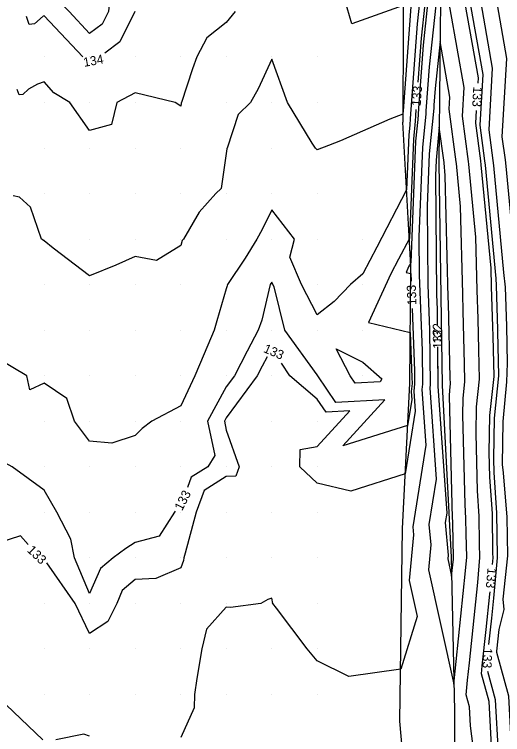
# Model space of a CAD drawing. Extents: x 2354170 to 2357230, y 866100 to 868290.
# Drawn here: x 2355193.4 to 2355300.7, y 866791.2 to 866949.4 of the extents above; entities that cross this region are included whole.
import ezdxf

# ---------------------------------------------------------------- set-up
doc = ezdxf.new("R2010")
doc.units = 0
for name, color, linetype in [('Default', 7, 'Continuous'), ('DTM Contours Minor', 7, 'Continuous'), ('DTM Contours Minor Text', 7, 'Continuous'), ('Exist DTM QL2 LIDAR Elevation Point', 7, 'Continuous'), ('PH Exist DTM Breakline', 7, 'Continuous')]:
    doc.layers.add(name, color=color, linetype=linetype)

msp = doc.modelspace()

# ---------------------------------------------------------------- linework, layer by layer
at = {"layer": 'Default'}
for points in [[(2355295.31, 866934.26), (2355295.38, 866935.46), (2355291.63, 866956.7), (2355290.89, 866962.18), (2355291.18, 866966.07), (2355287.16, 866981.36), (2355287.15, 866981.55), (2355290.46, 866992.94), (2355290.01, 866995.32), (2355289.72, 866997.2), (2355291.02, 867020.43), (2355291.52, 867022.79), (2355291.26, 867025.61), (2355291.43, 867028.69), (2355291.19, 867032.7)], [(2355286.12, 866989.39), (2355286.83, 866981.46), (2355286.79, 866981.05), (2355285.02, 866959.27), (2355283.24, 866942.58), (2355282.22, 866928.79), (2355282.12, 866927.35), (2355282.06, 866926.29), (2355281.6, 866921.52), (2355280.51, 866894.77), (2355280.24, 866894.26), (2355280.05, 866893.9), (2355279.49, 866892.68), (2355280.53, 866892.43), (2355280.59, 866890.74)], [(2355241.61, 866983.68), (2355240.18, 866980.01), (2355240.15, 866979.83), (2355239.97, 866979.4), (2355237.74, 866972.24), (2355236.65, 866970.01), (2355234.8, 866965.18), (2355229.97, 866960.95), (2355228.91, 866961.08), (2355225.96, 866960.01), (2355222.04, 866957.95), (2355219.97, 866957.96), (2355214.6, 866955.39), (2355214.11, 866950.01), (2355212.75, 866947.23), (2355209.97, 866945.18), (2355205.45, 866950.01), (2355199.97, 866955.73), (2355199.14, 866954.99), (2355197.81, 866954.88), (2355197.08, 866956.9)], [(2355286.88, 866959.61), (2355284.56, 866937.85), (2355283.91, 866929.11), (2355283.85, 866928.2), (2355283.81, 866927.52), (2355283.1, 866920.13), (2355282.3, 866900.53), (2355282.38, 866892.07), (2355283, 866875.58), (2355283.07, 866868.14), (2355282.95, 866867), (2355283.81, 866854.77), (2355280.95, 866836.8), (2355281.11, 866835.09), (2355280.15, 866825.01), (2355281.91, 866817.16), (2355278.31, 866805.53), (2355266.94, 866803.92), (2355259.97, 866807.41), (2355257.77, 866810.01), (2355251.01, 866818.98), (2355250.25, 866820.01), (2355249.97, 866821.15), (2355249.15, 866820.83), (2355247.57, 866820.01), (2355240.91, 866819.08), (2355239.97, 866819.2), (2355235.68, 866814.31), (2355234.59, 866810.01), (2355233.49, 866803.53), (2355232.99, 866800.01), (2355232.95, 866797.04), (2355229.97, 866790.57)], [(2355296.73, 866769.3), (2355293.64, 866793.08), (2355293.4, 866797.27), (2355292.68, 866799.89), (2355293.01, 866803.11), (2355293.43, 866806.93), (2355295.23, 866824.58), (2355295.71, 866830.08), (2355295.64, 866833.14), (2355295.55, 866839.17), (2355295.17, 866844.72), (2355294.87, 866857.29), (2355294.98, 866863.15), (2355295.62, 866869.27), (2355295.47, 866875.66), (2355295.31, 866882.48), (2355295.1, 866888.79), (2355294.82, 866900.42), (2355293.3, 866916.46), (2355293.23, 866917.07), (2355291.89, 866927.03), (2355292.25, 866933.34), (2355287.67, 866959.3)], [(2355283.16, 866958.92), (2355281.92, 866947.32), (2355280.53, 866928.47), (2355280.38, 866926.51), (2355280.31, 866925.05), (2355280.11, 866922.9), (2355279.61, 866910.83), (2355273.1, 866898.26), (2355269.97, 866892.36), (2355267.27, 866890.01), (2355263.68, 866886.31), (2355259.97, 866883.36), (2355256.54, 866890.01), (2355253.97, 866896.01), (2355255, 866900.01), (2355249.97, 866906.47), (2355247.85, 866902.13), (2355246.68, 866900.01), (2355244.12, 866895.86), (2355240.27, 866890.01), (2355240.21, 866889.77), (2355239.97, 866889.08), (2355237.91, 866882.07), (2355237.35, 866880.01), (2355235.13, 866874.85), (2355233.08, 866870.01), (2355229.97, 866863.43), (2355223.65, 866860.01), (2355221.54, 866858.44), (2355219.97, 866856.85), (2355214.82, 866855.16), (2355209.97, 866855.64), (2355206.64, 866860.01), (2355204.96, 866865), (2355199.97, 866868.34), (2355196.86, 866866.9), (2355196.16, 866870.01), (2355189.97, 866873.65)], [(2355302.91, 866784.32), (2355302.04, 866799.63), (2355299.41, 866809.23), (2355299.44, 866809.48), (2355299.97, 866814.27), (2355301.03, 866818.66), (2355300.86, 866820.94), (2355301.88, 866830.43), (2355301.88, 866830.45), (2355301.71, 866838.97), (2355300.93, 866848.65), (2355300.66, 866850.54), (2355300.83, 866859.99), (2355301.63, 866868.66), (2355301.78, 866872.77), (2355301.61, 866880.91), (2355301.35, 866889.42), (2355300.98, 866892.65), (2355298.75, 866916.18), (2355298.62, 866917.29), (2355297.72, 866923.99), (2355298.5, 866937.58), (2355295.59, 866954.09)], [(2355280.6, 866952.05), (2355278.84, 866928.15), (2355278.79, 866927.45), (2355275.95, 866926.37), (2355265.08, 866921.56), (2355262.46, 866920.54), (2355259.97, 866919.63), (2355259.6, 866920.01), (2355258.88, 866921.1), (2355253.47, 866930.01), (2355249.97, 866939.56), (2355246.97, 866933.02), (2355245.28, 866930.01), (2355242.6, 866927.39), (2355240.18, 866920.01), (2355240.14, 866919.85), (2355239.97, 866918.8), (2355238.85, 866911.13), (2355237.66, 866910.01), (2355234.04, 866905.94), (2355230.58, 866900.01), (2355230.3, 866899.68), (2355229.97, 866898.64), (2355224.68, 866895.3), (2355219.97, 866896.21), (2355215.72, 866894.27), (2355209.97, 866891.92), (2355201.99, 866897.99), (2355199.97, 866899.61), (2355199.36, 866900.01), (2355197, 866907.03), (2355194.56, 866909.19), (2355193.14, 866909.5)], [(2355278.87, 866951.29), (2355267.58, 866947.29), (2355266.03, 866952.61)], [(2355307.55, 866779.94), (2355306.36, 866800.81), (2355304.52, 866807.56), (2355305.73, 866812.62), (2355304.83, 866825.1), (2355305.48, 866831.24), (2355305.48, 866831.28), (2355305.37, 866836.79), (2355304.87, 866843.04), (2355303.49, 866852.73), (2355303.61, 866859.93), (2355304.22, 866866.54), (2355304.6, 866877.1), (2355304.49, 866882.49), (2355304.32, 866888.14), (2355303.15, 866898.34), (2355301.47, 866916.04), (2355301.32, 866917.4), (2355300.64, 866922.47), (2355301.63, 866939.71), (2355299.55, 866951.49)], [(2355241.93, 866950.01), (2355239.97, 866947.59), (2355235.73, 866944.25), (2355233.51, 866940.01), (2355232.6, 866937.39), (2355230.16, 866930.01), (2355230.11, 866929.87), (2355229.97, 866929.24), (2355228.78, 866930.01), (2355219.97, 866932.16), (2355215.93, 866930.01), (2355214.79, 866925.19), (2355209.97, 866923.84), (2355205.64, 866930.01), (2355202.09, 866932.13), (2355199.97, 866934.55), (2355198.48, 866934.05), (2355196.56, 866932.94), (2355195.27, 866931.79), (2355194.51, 866931.73), (2355194.08, 866932.9)], [(2355292.42, 866868.73), (2355292.33, 866872.62), (2355292.05, 866884.21), (2355291.93, 866887.99), (2355291.47, 866907.2), (2355290.57, 866916.6), (2355290.53, 866916.95), (2355288.97, 866928.55), (2355289.13, 866931.21), (2355286.97, 866943.4), (2355285.88, 866933.12), (2355285.61, 866929.43), (2355285.58, 866929.04), (2355285.56, 866928.76), (2355284.6, 866918.75), (2355284.13, 866907.27), (2355284.29, 866889.97), (2355284.66, 866880.06), (2355284.78, 866868.04), (2355284.71, 866867.35), (2355286.12, 866847.3), (2355284.52, 866837.3), (2355284.92, 866832.84), (2355284.4, 866827.39), (2355290.02, 866802.25), (2355292.56, 866827.16), (2355292.82, 866830.13), (2355292.7, 866835.26), (2355292.65, 866838.62), (2355292.44, 866841.71), (2355291.97, 866861.43), (2355292.03, 866865), (2355292.42, 866868.73)], [(2355298.48, 866828.54), (2355298.61, 866830.03), (2355298.59, 866831.01), (2355298.45, 866839.72), (2355297.91, 866847.73), (2355297.78, 866853.15), (2355297.93, 866861.3), (2355298.82, 866869.81), (2355298.61, 866878.69), (2355298.56, 866880.76), (2355298.27, 866889.58), (2355298.18, 866893.64), (2355296.02, 866916.32), (2355295.93, 866917.18), (2355294.81, 866925.51), (2355294.96, 866928.27)], [(2355289.22, 866868.19), (2355289.19, 866869.58), (2355288.8, 866885.93), (2355288.76, 866887.2), (2355288.11, 866913.98), (2355287.85, 866916.74), (2355287.84, 866916.84), (2355286.79, 866924.6), (2355286.1, 866917.37), (2355285.96, 866914), (2355286.2, 866887.86), (2355286.33, 866884.55), (2355286.36, 866881.15)], [(2355280.82, 866884.74), (2355281.34, 866871.09), (2355281.36, 866868.24), (2355281.2, 866866.65), (2355281.51, 866862.24), (2355279.32, 866848.45), (2355267.36, 866844.68), (2355259.97, 866846.41), (2355256.12, 866850.01), (2355256.22, 866853.77), (2355259.97, 866854.43), (2355267.11, 866862.28), (2355261.94, 866861.97), (2355259.97, 866864.89), (2355253.94, 866870.01), (2355252.11, 866872.78)], [(2355268.31, 866868.35), (2355267.2, 866870.01), (2355264.1, 866875.89), (2355269.97, 866872.98), (2355274.19, 866869.31), (2355273.8, 866868.68), (2355268.31, 866868.35)], [(2355248.96, 866874.14), (2355247.87, 866872.11), (2355246.8, 866870.01), (2355239.97, 866860.76), (2355239.57, 866860.01), (2355239.97, 866858.08), (2355242.81, 866850.01), (2355242.06, 866847.92), (2355239.97, 866847.85), (2355235.16, 866844.82), (2355233.38, 866840.01), (2355230.98, 866831.01), (2355230.68, 866830.01), (2355230.59, 866829.39), (2355229.97, 866827.79), (2355224.5, 866825.48), (2355219.97, 866825.23), (2355217.14, 866822.84), (2355215.92, 866820.01), (2355213.95, 866816.03), (2355209.97, 866813.42), (2355206.8, 866820.01), (2355200.6, 866828.94)], [(2355286.42, 866875.15), (2355286.49, 866867.94), (2355286.46, 866867.69), (2355288.42, 866839.84), (2355288.09, 866837.8), (2355288.73, 866830.59), (2355288.66, 866829.77), (2355289.5, 866825.98), (2355289.89, 866829.74), (2355289.93, 866830.19), (2355289.76, 866837.39), (2355289.75, 866838.07), (2355289.71, 866838.7), (2355289.06, 866865.58), (2355289.08, 866866.86), (2355289.22, 866868.19)], [(2355196.43, 866832.96), (2355194.81, 866834.84), (2355189.97, 866833.3)], [(2355295.87, 866724), (2355295.88, 866724.1), (2355296.12, 866730.01), (2355295.5, 866735.53), (2355296.29, 866740.01), (2355297.47, 866747.5), (2355297.42, 866750.01), (2355296.47, 866756.5), (2355297.37, 866760.4), (2355297.27, 866761.75), (2355300.58, 866770.98), (2355298.28, 866788.7), (2355297.72, 866798.45), (2355296.05, 866804.56), (2355296.22, 866806.3), (2355297.12, 866814.29), (2355297.9, 866822.01), (2355297.95, 866822.56)], [(2355199.68, 866790.01), (2355189.97, 866799.28)], [(2355209.97, 866790.84), (2355208.69, 866791.29), (2355202.52, 866790.01)]]:
    msp.add_lwpolyline(points, dxfattribs=at)
at = {"layer": 'DTM Contours Minor'}
for points in [[(2355291.63, 867015.23), (2355291.86, 867019.44), (2355292.51, 867022.46), (2355292.17, 867026.07), (2355292.33, 867028.82), (2355291.03, 867051.06), (2355290.81, 867054.33), (2355290.79, 867057.48), (2355290.69, 867058.44), (2355287.61, 867074.48), (2355287.39, 867058.08), (2355287.42, 867054.19), (2355286.17, 867030.36), (2355286.18, 867029.71), (2355286.13, 867026.46), (2355285.8, 867019), (2355285.47, 866996.24), (2355285.3, 866992.65), (2355286.25, 866981.95), (2355285.99, 866978.72), (2355284.4, 866959.15), (2355282.8, 866944.16), (2355282.08, 866934.46)], [(2355297.7, 866810.96), (2355298.34, 866816.75), (2355298.79, 866821.15), (2355299.57, 866830.02), (2355299.57, 866830.3), (2355299.41, 866839.9), (2355298.82, 866848.73), (2355298.74, 866851.76), (2355298.91, 866860.68), (2355299.88, 866869.99), (2355299.66, 866879.7), (2355299.65, 866880.18), (2355299.33, 866889.85), (2355299.29, 866891.39), (2355296.93, 866916.27), (2355296.83, 866917.21), (2355295.78, 866925), (2355296.42, 866936.17), (2355292.95, 866955.83)], [(2355219.89, 866950.01), (2355216.63, 866943.36), (2355213.28, 866940.88)], [(2355208.44, 866940.01), (2355199.97, 866949.07), (2355199.76, 866948.95), (2355197.85, 866947.26), (2355196.71, 866947.16), (2355196.08, 866948.9)], [(2355281.64, 866928.47), (2355281.54, 866927.07), (2355281.48, 866925.88), (2355281.1, 866921.98), (2355280.21, 866900.13), (2355277.86, 866895.59), (2355276.17, 866892.4), (2355271.22, 866881.67), (2355280.41, 866879.51), (2355280.78, 866869.59), (2355280.8, 866868.27), (2355280.62, 866866.53), (2355280.74, 866864.73), (2355279.84, 866859.08), (2355265.62, 866854.6), (2355274.85, 866864.74), (2355264.06, 866864.1), (2355260.09, 866870.01), (2355259.97, 866870.23), (2355252.82, 866880.01), (2355250.48, 866889.5), (2355250.22, 866890.01), (2355249.97, 866890.58), (2355249.76, 866890.23), (2355249.61, 866890.01), (2355247.79, 866882.19), (2355247.03, 866880.01), (2355244.55, 866875.43), (2355241.79, 866870.01), (2355239.97, 866867.55), (2355235.9, 866860.01), (2355237.48, 866852.51), (2355235.95, 866850.01), (2355232.28, 866847.7), (2355231.45, 866845.47)], [(2355289.22, 866868.19), (2355289.19, 866869.58), (2355288.8, 866885.93), (2355288.76, 866887.2), (2355288.11, 866913.98), (2355287.85, 866916.74), (2355287.84, 866916.84), (2355286.79, 866924.6), (2355286.1, 866917.37), (2355285.96, 866914), (2355286.2, 866887.86), (2355286.33, 866884.55), (2355286.35, 866882.33)], [(2355286.41, 866876.33), (2355286.49, 866867.94), (2355286.46, 866867.69), (2355288.42, 866839.84), (2355288.09, 866837.8), (2355288.73, 866830.59), (2355288.66, 866829.77), (2355289.5, 866825.98), (2355289.89, 866829.74), (2355289.93, 866830.19), (2355289.76, 866837.39), (2355289.75, 866838.07), (2355289.71, 866838.7), (2355289.06, 866865.58), (2355289.08, 866866.86), (2355289.22, 866868.19)], [(2355228.79, 866840.25), (2355228.64, 866840.01), (2355225.21, 866834.77), (2355219.97, 866833.41), (2355217.91, 866832.07), (2355215.13, 866830.01), (2355212.33, 866827.65), (2355209.97, 866822.2), (2355206.61, 866830.01), (2355205.84, 866834.14), (2355202.79, 866840.01), (2355199.97, 866844.9), (2355192.94, 866850.01), (2355189.97, 866851.62)], [(2355299.82, 866787.24), (2355299.16, 866798.84), (2355297.47, 866805.03)]]:
    msp.add_lwpolyline(points, dxfattribs=at)
at = {"layer": 'Exist DTM QL2 LIDAR Elevation Point'}
for p, q in [((2355199.97, 866940.01), (2355199.97, 866940.01)), ((2355209.97, 866940.01), (2355209.97, 866940.01)), ((2355219.97, 866940.01), (2355219.97, 866940.01)), ((2355229.97, 866940.01), (2355229.97, 866940.01)), ((2355239.97, 866940.01), (2355239.97, 866940.01)), ((2355249.97, 866940.01), (2355249.97, 866940.01)), ((2355259.97, 866940.01), (2355259.97, 866940.01)), ((2355199.97, 866930.01), (2355199.97, 866930.01)), ((2355209.97, 866930.01), (2355209.97, 866930.01)), ((2355219.97, 866930.01), (2355219.97, 866930.01)), ((2355229.97, 866930.01), (2355229.97, 866930.01)), ((2355239.97, 866930.01), (2355239.97, 866930.01)), ((2355249.97, 866930.01), (2355249.97, 866930.01)), ((2355259.97, 866930.01), (2355259.97, 866930.01)), ((2355199.97, 866920.01), (2355199.97, 866920.01)), ((2355209.97, 866920.01), (2355209.97, 866920.01)), ((2355219.97, 866920.01), (2355219.97, 866920.01)), ((2355229.97, 866920.01), (2355229.97, 866920.01)), ((2355239.97, 866920.01), (2355239.97, 866920.01)), ((2355249.97, 866920.01), (2355249.97, 866920.01)), ((2355259.97, 866920.01), (2355259.97, 866920.01)), ((2355199.97, 866910.01), (2355199.97, 866910.01)), ((2355209.97, 866910.01), (2355209.97, 866910.01)), ((2355219.97, 866910.01), (2355219.97, 866910.01)), ((2355229.97, 866910.01), (2355229.97, 866910.01)), ((2355239.97, 866910.01), (2355239.97, 866910.01)), ((2355249.97, 866910.01), (2355249.97, 866910.01)), ((2355259.97, 866910.01), (2355259.97, 866910.01)), ((2355199.97, 866900.01), (2355199.97, 866900.01)), ((2355209.97, 866900.01), (2355209.97, 866900.01)), ((2355219.97, 866900.01), (2355219.97, 866900.01)), ((2355229.97, 866900.01), (2355229.97, 866900.01)), ((2355239.97, 866900.01), (2355239.97, 866900.01)), ((2355249.97, 866900.01), (2355249.97, 866900.01)), ((2355259.97, 866900.01), (2355259.97, 866900.01)), ((2355269.97, 866900.01), (2355269.97, 866900.01)), ((2355199.97, 866890.01), (2355199.97, 866890.01)), ((2355209.97, 866890.01), (2355209.97, 866890.01)), ((2355219.97, 866890.01), (2355219.97, 866890.01)), ((2355229.97, 866890.01), (2355229.97, 866890.01)), ((2355239.97, 866890.01), (2355239.97, 866890.01)), ((2355249.97, 866890.01), (2355249.97, 866890.01)), ((2355259.97, 866890.01), (2355259.97, 866890.01)), ((2355269.97, 866890.01), (2355269.97, 866890.01)), ((2355299.97, 866890.01), (2355299.97, 866890.01)), ((2355199.97, 866880.01), (2355199.97, 866880.01)), ((2355209.97, 866880.01), (2355209.97, 866880.01)), ((2355219.97, 866880.01), (2355219.97, 866880.01)), ((2355229.97, 866880.01), (2355229.97, 866880.01)), ((2355239.97, 866880.01), (2355239.97, 866880.01)), ((2355249.97, 866880.01), (2355249.97, 866880.01)), ((2355259.97, 866880.01), (2355259.97, 866880.01)), ((2355269.97, 866880.01), (2355269.97, 866880.01)), ((2355299.97, 866880.01), (2355299.97, 866880.01)), ((2355199.97, 866870.01), (2355199.97, 866870.01)), ((2355209.97, 866870.01), (2355209.97, 866870.01)), ((2355219.97, 866870.01), (2355219.97, 866870.01)), ((2355229.97, 866870.01), (2355229.97, 866870.01)), ((2355239.97, 866870.01), (2355239.97, 866870.01)), ((2355249.97, 866870.01), (2355249.97, 866870.01)), ((2355259.97, 866870.01), (2355259.97, 866870.01)), ((2355269.97, 866870.01), (2355269.97, 866870.01)), ((2355299.97, 866870.01), (2355299.97, 866870.01)), ((2355199.97, 866860.01), (2355199.97, 866860.01)), ((2355209.97, 866860.01), (2355209.97, 866860.01)), ((2355219.97, 866860.01), (2355219.97, 866860.01)), ((2355229.97, 866860.01), (2355229.97, 866860.01)), ((2355239.97, 866860.01), (2355239.97, 866860.01)), ((2355249.97, 866860.01), (2355249.97, 866860.01)), ((2355259.97, 866860.01), (2355259.97, 866860.01)), ((2355299.97, 866860.01), (2355299.97, 866860.01)), ((2355199.97, 866850.01), (2355199.97, 866850.01)), ((2355209.97, 866850.01), (2355209.97, 866850.01)), ((2355219.97, 866850.01), (2355219.97, 866850.01)), ((2355229.97, 866850.01), (2355229.97, 866850.01)), ((2355239.97, 866850.01), (2355239.97, 866850.01)), ((2355249.97, 866850.01), (2355249.97, 866850.01)), ((2355259.97, 866850.01), (2355259.97, 866850.01)), ((2355299.97, 866850.01), (2355299.97, 866850.01)), ((2355199.97, 866840.01), (2355199.97, 866840.01)), ((2355209.97, 866840.01), (2355209.97, 866840.01)), ((2355219.97, 866840.01), (2355219.97, 866840.01)), ((2355229.97, 866840.01), (2355229.97, 866840.01)), ((2355239.97, 866840.01), (2355239.97, 866840.01)), ((2355249.97, 866840.01), (2355249.97, 866840.01)), ((2355259.97, 866840.01), (2355259.97, 866840.01)), ((2355299.97, 866840.01), (2355299.97, 866840.01)), ((2355199.97, 866830.01), (2355199.97, 866830.01)), ((2355209.97, 866830.01), (2355209.97, 866830.01)), ((2355219.97, 866830.01), (2355219.97, 866830.01)), ((2355229.97, 866830.01), (2355229.97, 866830.01)), ((2355239.97, 866830.01), (2355239.97, 866830.01)), ((2355249.97, 866830.01), (2355249.97, 866830.01)), ((2355259.97, 866830.01), (2355259.97, 866830.01)), ((2355299.97, 866830.01), (2355299.97, 866830.01)), ((2355199.97, 866820.01), (2355199.97, 866820.01)), ((2355209.97, 866820.01), (2355209.97, 866820.01)), ((2355219.97, 866820.01), (2355219.97, 866820.01)), ((2355229.97, 866820.01), (2355229.97, 866820.01)), ((2355239.97, 866820.01), (2355239.97, 866820.01)), ((2355249.97, 866820.01), (2355249.97, 866820.01)), ((2355259.97, 866820.01), (2355259.97, 866820.01)), ((2355299.97, 866820.01), (2355299.97, 866820.01)), ((2355199.97, 866810.01), (2355199.97, 866810.01)), ((2355209.97, 866810.01), (2355209.97, 866810.01)), ((2355219.97, 866810.01), (2355219.97, 866810.01)), ((2355229.97, 866810.01), (2355229.97, 866810.01)), ((2355239.97, 866810.01), (2355239.97, 866810.01)), ((2355249.97, 866810.01), (2355249.97, 866810.01)), ((2355259.97, 866810.01), (2355259.97, 866810.01)), ((2355299.97, 866810.01), (2355299.97, 866810.01)), ((2355199.97, 866800.01), (2355199.97, 866800.01)), ((2355209.97, 866800.01), (2355209.97, 866800.01)), ((2355219.97, 866800.01), (2355219.97, 866800.01)), ((2355229.97, 866800.01), (2355229.97, 866800.01)), ((2355239.97, 866800.01), (2355239.97, 866800.01)), ((2355249.97, 866800.01), (2355249.97, 866800.01)), ((2355259.97, 866800.01), (2355259.97, 866800.01))]:
    msp.add_line(p, q, dxfattribs=at)
at = {"layer": 'PH Exist DTM Breakline'}
for points in [[(2355187.97, 867250.1), (2355204.74, 867236.68), (2355217.45, 867224.38), (2355237.28, 867203.89), (2355249.4, 867192.43), (2355260.83, 867180.92), (2355264.73, 867170.27), (2355267.53, 867164.21), (2355270.05, 867158.75), (2355276.49, 867135.31), (2355277.92, 867101.96), (2355278.67, 867067.26), (2355280.18, 867034.52), (2355279.01, 866988.14), (2355278.78, 866925.73)], [(2355287.13, 866959.65), (2355286.72, 866916.8), (2355287.44, 866867.89), (2355289.41, 866830.19), (2355290.15, 866796.38), (2355290.04, 866761.52)], [(2355280.4, 866768.62), (2355278.15, 866794.12), (2355278.72, 866836.49), (2355280.3, 866868.3), (2355280.55, 866894.09), (2355278.78, 866925.73)]]:
    msp.add_lwpolyline(points, dxfattribs=at)

# ---------------------------------------------------------------- texts
at = {"layer": 'Default'}
for s, rotation, p in [('133', 266.7191, (2355294.27, 866933.56)), ('133', 92.1668, (2355281.79, 866885.53)), ('132', 90.5614, (2355287.41, 866875.91)), ('133', 336.636, (2355248, 866875.25)), ('133', 316.0274, (2355196.09, 866831.53)), ('133', 264.9637, (2355297.41, 866827.87))]:
    msp.add_text(s, height=2, rotation=rotation, dxfattribs=at).set_placement(p)
at = {"layer": 'DTM Contours Minor Text'}
for s, rotation, p in [('134', 10.2258, (2355208.76, 866937.83)), ('133', 85.7879, (2355282.69, 866929.15)), ('132', 90.5614, (2355287.4, 866877.09)), ('133', 62.9756, (2355230.28, 866840.21)), ('133', 267.7829, (2355296.45, 866810.26))]:
    msp.add_text(s, height=2, rotation=rotation, dxfattribs=at).set_placement(p)

doc.saveas('drawing.dxf')
